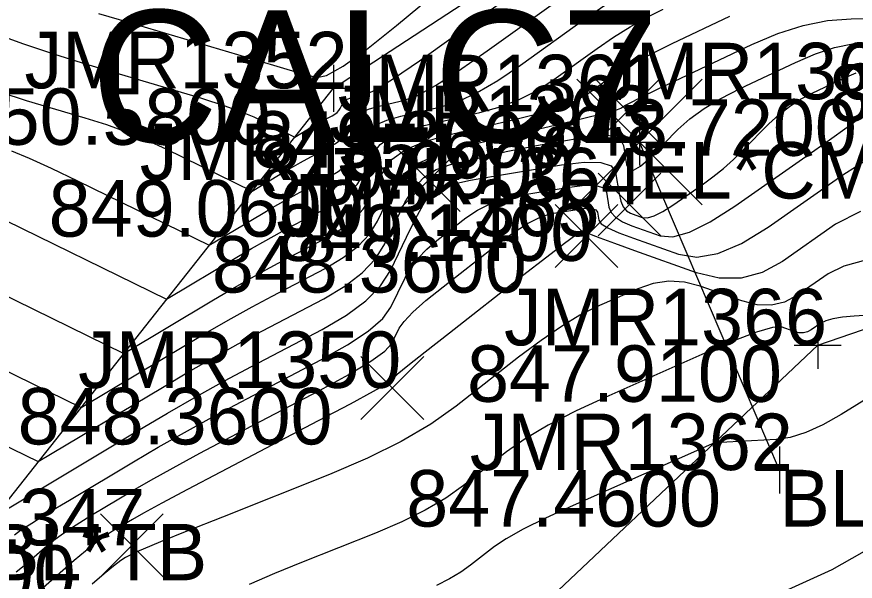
# Model space of a CAD drawing. Extents: x 1654928 to 1810050, y 486881 to 626330.
# Drawn here: x 1801452.78 to 1801470.61, y 489835.54 to 489847.53 of the extents above; entities that cross this region are included whole.
import ezdxf

# ---------------------------------------------------------------- set-up
doc = ezdxf.new("R2010")
doc.units = 0
for name, color, linetype in [('DR_X_Storm_Sewer', 7, 'Continuous'), ('DT_X_Contour_Major', 7, 'Continuous'), ('DT_X_Contour_Minor', 7, 'Continuous'), ('GK_Visualization', 7, 'Continuous'), ('SV_X_Random_Point', 7, 'Continuous'), ('SV_X_Shot_Marker', 7, 'Continuous'), ('SV_X_Text_Comment', 7, 'Continuous'), ('SV_X_Text_Elevation', 7, 'Continuous'), ('SV_X_Text_Name', 7, 'Continuous'), ('SV_X_Toe_of_Slope', 7, 'Continuous'), ('SV_X_Top_of_Bank', 7, 'Continuous')]:
    doc.layers.add(name, color=color, linetype=linetype)

msp = doc.modelspace()

# ---------------------------------------------------------------- linework, layer by layer
at = {"layer": 'DR_X_Storm_Sewer'}
msp.add_line((1801468.998, 489837.9), (1801466.022, 489844.868), dxfattribs=at)
at = {"layer": 'DT_X_Contour_Major'}
for points in [[(1801452.667, 489844.68), (1801453.048, 489844.524), (1801453.517, 489844.313), (1801454.074, 489844.047), (1801456.876, 489842.677), (1801457.985, 489843.339), (1801458.219, 489843.477), (1801458.445, 489843.607), (1801458.664, 489843.728), (1801458.874, 489843.84), (1801459.427, 489844.13), (1801459.616, 489844.242), (1801459.771, 489844.361), (1801459.89, 489844.488), (1801459.974, 489844.622), (1801460.152, 489844.99), (1801460.252, 489845.12), (1801460.418, 489845.235), (1801460.649, 489845.335), (1801460.946, 489845.419), (1801461.827, 489845.624), (1801462.179, 489845.737), (1801462.573, 489845.92), (1801463.011, 489846.174), (1801463.492, 489846.5), (1801464.832, 489847.462), (1801465.303, 489847.792)], [(1801452.329, 489836.931), (1801455.35, 489838.736), (1801455.987, 489839.111), (1801456.604, 489839.464), (1801457.199, 489839.794), (1801457.773, 489840.1), (1801459.277, 489840.889), (1801459.791, 489841.188), (1801460.203, 489841.497), (1801460.515, 489841.814), (1801460.726, 489842.14), (1801461.153, 489843.021), (1801461.299, 489843.315), (1801461.419, 489843.537), (1801461.512, 489843.686), (1801461.579, 489843.764), (1801461.72, 489843.874), (1801461.835, 489843.922), (1801462.072, 489843.982), (1801462.432, 489844.055), (1801462.915, 489844.141), (1801464.366, 489844.385), (1801464.846, 489844.444), (1801465.197, 489844.436), (1801465.419, 489844.363), (1801465.512, 489844.224), (1801465.588, 489843.766), (1801465.625, 489843.612), (1801465.677, 489843.492), (1801465.746, 489843.407), (1801465.831, 489843.356), (1801466.079, 489843.268), (1801466.189, 489843.26), (1801466.335, 489843.3), (1801466.515, 489843.39), (1801466.731, 489843.528), (1801467.353, 489843.962), (1801467.582, 489844.13), (1801467.805, 489844.309), (1801468.02, 489844.499), (1801468.228, 489844.701), (1801468.774, 489845.252), (1801468.985, 489845.448), (1801469.209, 489845.623), (1801469.446, 489845.776), (1801469.695, 489845.908), (1801470.379, 489846.233), (1801470.628, 489846.339)], [(1801471.867, 489841.256), (1801470.585, 489841.168), (1801470.335, 489841.145), (1801470.134, 489841.113), (1801469.983, 489841.072), (1801469.88, 489841.022), (1801469.673, 489840.877), (1801469.592, 489840.835), (1801469.505, 489840.814), (1801469.411, 489840.817), (1801469.311, 489840.842), (1801469.035, 489840.94), (1801468.851, 489840.932), (1801468.509, 489840.831), (1801468.006, 489840.64), (1801467.345, 489840.357), (1801465.367, 489839.48), (1801464.675, 489839.159), (1801464.083, 489838.853), (1801463.59, 489838.562), (1801463.196, 489838.286), (1801462.279, 489837.569), (1801461.904, 489837.304), (1801461.467, 489837.048), (1801460.97, 489836.801), (1801460.41, 489836.562), (1801458.837, 489835.937), (1801458.264, 489835.703), (1801457.725, 489835.469)]]:
    msp.add_lwpolyline(points, dxfattribs=at)
at = {"layer": 'DT_X_Contour_Minor'}
for points in [[(1801454.523, 489847.6), (1801455.176, 489847.404), (1801458.24, 489846.501), (1801458.594, 489846.398), (1801458.802, 489846.339), (1801459.161, 489846.239), (1801459.368, 489846.28), (1801459.719, 489846.478), (1801460.215, 489846.833), (1801460.855, 489847.345), (1801462.755, 489848.92)], [(1801452.271, 489847.19), (1801452.922, 489846.954), (1801453.585, 489846.732), (1801454.262, 489846.524), (1801456.085, 489845.986), (1801456.707, 489845.798), (1801457.204, 489845.638), (1801457.577, 489845.505), (1801457.825, 489845.4), (1801458.695, 489844.975), (1801459.039, 489845.181), (1801459.111, 489845.224), (1801459.182, 489845.264), (1801459.249, 489845.301), (1801459.486, 489845.426), (1801459.545, 489845.461), (1801459.593, 489845.498), (1801459.63, 489845.537), (1801459.656, 489845.579), (1801459.712, 489845.693), (1801459.742, 489845.733), (1801459.794, 489845.769), (1801459.866, 489845.8), (1801459.958, 489845.826), (1801460.231, 489845.89), (1801460.423, 489845.984), (1801460.793, 489846.219), (1801461.342, 489846.594), (1801462.069, 489847.11), (1801464.246, 489848.674)], [(1801452.444, 489845.925), (1801452.985, 489845.751), (1801454.229, 489845.384), (1801454.687, 489845.239), (1801455.126, 489845.081), (1801455.547, 489844.909), (1801455.949, 489844.724), (1801457.785, 489843.826), (1801458.512, 489844.26), (1801458.665, 489844.35), (1801458.813, 489844.435), (1801458.957, 489844.514), (1801459.456, 489844.778), (1801459.581, 489844.851), (1801459.682, 489844.93), (1801459.76, 489845.013), (1801459.815, 489845.101), (1801459.932, 489845.341), (1801459.997, 489845.427), (1801460.106, 489845.502), (1801460.257, 489845.567), (1801460.452, 489845.623), (1801461.029, 489845.757), (1801461.301, 489845.86), (1801461.683, 489846.069), (1801462.176, 489846.384), (1801462.78, 489846.805), (1801464.539, 489848.068)], [(1801452.198, 489843.37), (1801455.967, 489841.528), (1801457.458, 489842.419), (1801457.773, 489842.604), (1801458.077, 489842.778), (1801458.371, 489842.941), (1801458.654, 489843.092), (1801459.397, 489843.481), (1801459.652, 489843.632), (1801459.859, 489843.793), (1801460.02, 489843.963), (1801460.133, 489844.144), (1801460.373, 489844.638), (1801460.507, 489844.813), (1801460.73, 489844.968), (1801461.041, 489845.102), (1801461.441, 489845.216), (1801462.625, 489845.492), (1801463.056, 489845.613), (1801463.463, 489845.771), (1801463.846, 489845.965), (1801464.203, 489846.195), (1801465.125, 489846.856), (1801465.471, 489847.094), (1801465.82, 489847.312), (1801466.172, 489847.511), (1801466.527, 489847.69)], [(1801451.975, 489841.885), (1801455.057, 489840.378), (1801456.931, 489841.498), (1801457.326, 489841.731), (1801457.708, 489841.949), (1801458.078, 489842.154), (1801458.434, 489842.344), (1801459.367, 489842.833), (1801459.687, 489843.023), (1801459.948, 489843.225), (1801460.15, 489843.439), (1801460.292, 489843.665), (1801460.593, 489844.286), (1801460.762, 489844.506), (1801461.042, 489844.701), (1801461.433, 489844.869), (1801461.935, 489845.012), (1801463.422, 489845.359), (1801463.934, 489845.489), (1801464.353, 489845.621), (1801464.68, 489845.755), (1801464.915, 489845.889), (1801465.417, 489846.25), (1801465.64, 489846.396), (1801465.93, 489846.562), (1801466.288, 489846.75), (1801466.715, 489846.958), (1801467.942, 489847.54)], [(1801452.044, 489840.258), (1801454.148, 489839.229), (1801456.404, 489840.577), (1801456.88, 489840.858), (1801457.34, 489841.121), (1801457.785, 489841.367), (1801458.214, 489841.596), (1801459.337, 489842.185), (1801459.723, 489842.413), (1801460.037, 489842.656), (1801460.28, 489842.914), (1801460.451, 489843.187), (1801460.814, 489843.935), (1801461.017, 489844.2), (1801461.354, 489844.434), (1801461.824, 489844.637), (1801462.429, 489844.809), (1801464.22, 489845.226), (1801464.812, 489845.366), (1801465.244, 489845.472), (1801465.515, 489845.545), (1801465.626, 489845.584), (1801465.71, 489845.644), (1801465.808, 489845.697), (1801466.04, 489845.812), (1801466.405, 489845.988), (1801466.903, 489846.226), (1801468.409, 489846.941), (1801468.965, 489847.176), (1801469.502, 489847.344), (1801470.02, 489847.447), (1801470.52, 489847.483), (1801471.829, 489847.491)], [(1801452.113, 489838.63), (1801453.239, 489838.08), (1801455.877, 489839.657), (1801456.434, 489839.984), (1801456.972, 489840.292), (1801457.492, 489840.58), (1801457.994, 489840.848), (1801459.307, 489841.537), (1801459.758, 489841.804), (1801460.126, 489842.088), (1801460.41, 489842.39), (1801460.61, 489842.709), (1801461.034, 489843.583), (1801461.214, 489843.879), (1801461.435, 489844.113), (1801461.697, 489844.283), (1801462, 489844.39), (1801462.865, 489844.591), (1801463.188, 489844.664), (1801463.51, 489844.731), (1801463.829, 489844.793), (1801464.148, 489844.849), (1801464.994, 489844.992), (1801465.275, 489845.019), (1801465.483, 489844.996), (1801465.618, 489844.921), (1801465.68, 489844.794), (1801465.748, 489844.388), (1801465.798, 489844.283), (1801465.897, 489844.272), (1801466.046, 489844.356), (1801466.245, 489844.534), (1801466.84, 489845.135), (1801467.09, 489845.359), (1801467.394, 489845.578), (1801467.753, 489845.793), (1801468.165, 489846.003), (1801469.336, 489846.559), (1801469.764, 489846.742), (1801470.169, 489846.873), (1801470.55, 489846.953), (1801470.908, 489846.981)], [(1801452.733, 489836.525), (1801452.862, 489836.62), (1801453.099, 489836.775), (1801453.446, 489836.989), (1801453.901, 489837.264), (1801455.262, 489838.077), (1801455.788, 489838.385), (1801456.345, 489838.701), (1801456.933, 489839.023), (1801457.553, 489839.353), (1801459.248, 489840.24), (1801459.817, 489840.56), (1801460.256, 489840.853), (1801460.563, 489841.12), (1801460.738, 489841.36), (1801461.032, 489841.966), (1801461.157, 489842.187), (1801461.312, 489842.396), (1801461.497, 489842.593), (1801461.712, 489842.779), (1801462.326, 489843.258), (1801462.574, 489843.423), (1801462.858, 489843.559), (1801463.178, 489843.666), (1801463.534, 489843.744), (1801464.532, 489843.912), (1801464.861, 489843.952), (1801465.103, 489843.947), (1801465.255, 489843.897), (1801465.319, 489843.801), (1801465.372, 489843.486), (1801465.417, 489843.373), (1801465.514, 489843.269), (1801465.662, 489843.174), (1801465.862, 489843.09), (1801466.464, 489842.876), (1801466.732, 489842.855), (1801467.086, 489842.953), (1801467.524, 489843.17), (1801468.048, 489843.506), (1801469.557, 489844.56), (1801470.06, 489844.913), (1801470.436, 489845.182), (1801470.685, 489845.367)], [(1801452.769, 489835.742), (1801452.941, 489835.874), (1801453.37, 489836.25), (1801453.552, 489836.399), (1801453.778, 489836.562), (1801454.047, 489836.74), (1801454.359, 489836.932), (1801455.251, 489837.464), (1801455.632, 489837.686), (1801456.106, 489837.949), (1801456.673, 489838.256), (1801457.333, 489838.605), (1801459.218, 489839.592), (1801459.844, 489839.932), (1801460.308, 489840.21), (1801460.61, 489840.426), (1801460.751, 489840.58), (1801460.911, 489840.911), (1801461.015, 489841.059), (1801461.205, 489841.255), (1801461.482, 489841.501), (1801461.845, 489841.794), (1801462.931, 489842.642), (1801463.312, 489842.925), (1801463.643, 489843.136), (1801463.923, 489843.277), (1801464.153, 489843.347), (1801464.697, 489843.438), (1801464.877, 489843.46), (1801465.009, 489843.458), (1801465.092, 489843.43), (1801465.127, 489843.378), (1801465.155, 489843.206), (1801465.209, 489843.134), (1801465.351, 489843.046), (1801465.579, 489842.942), (1801465.893, 489842.823), (1801466.849, 489842.483), (1801467.237, 489842.424), (1801467.685, 489842.501), (1801468.191, 489842.713), (1801468.757, 489843.061), (1801470.346, 489844.17), (1801470.928, 489844.538)], [(1801470.722, 489843.39), (1801470.191, 489843.12), (1801469.063, 489842.333), (1801468.631, 489842.096), (1801468.183, 489841.977), (1801467.717, 489841.975), (1801467.234, 489842.091), (1801465.925, 489842.556), (1801465.495, 489842.71), (1801465.187, 489842.823), (1801465.002, 489842.895), (1801464.939, 489842.926), (1801464.934, 489842.955), (1801464.928, 489842.964), (1801464.914, 489842.968), (1801464.892, 489842.969), (1801464.863, 489842.965), (1801464.772, 489842.95), (1801464.669, 489842.888), (1801464.429, 489842.713), (1801464.051, 489842.426), (1801463.536, 489842.026), (1801461.979, 489840.809), (1801461.467, 489840.408), (1801461.098, 489840.115), (1801460.873, 489839.931), (1801460.791, 489839.856), (1801460.764, 489839.801), (1801460.658, 489839.732), (1801460.36, 489839.566), (1801459.87, 489839.303), (1801459.188, 489838.944), (1801457.113, 489837.857), (1801456.412, 489837.488), (1801455.866, 489837.198), (1801455.475, 489836.986), (1801455.24, 489836.852), (1801454.817, 489836.6), (1801454.648, 489836.49), (1801454.456, 489836.349), (1801454.242, 489836.178), (1801454.006, 489835.976), (1801453.346, 489835.396)], [(1801470.854, 489842.364), (1801470.365, 489842.232), (1801470.036, 489842.071), (1801469.368, 489841.605), (1801469.107, 489841.467), (1801468.826, 489841.402), (1801468.523, 489841.411), (1801468.2, 489841.493), (1801467.31, 489841.808), (1801466.977, 489841.894), (1801466.645, 489841.913), (1801466.314, 489841.866), (1801465.984, 489841.753), (1801465.105, 489841.364), (1801464.755, 489841.187), (1801464.362, 489840.951), (1801463.928, 489840.653), (1801463.452, 489840.295), (1801462.127, 489839.26), (1801461.585, 489838.878), (1801460.955, 489838.508), (1801460.236, 489838.151), (1801459.428, 489837.806), (1801457.155, 489836.902), (1801456.4, 489836.601), (1801455.838, 489836.375), (1801455.471, 489836.223), (1801455.298, 489836.147), (1801455.095, 489836.043), (1801454.993, 489835.978), (1801454.841, 489835.862), (1801454.638, 489835.694), (1801454.384, 489835.475)], [(1801471.4, 489839.755), (1801470.311, 489839.082), (1801469.918, 489838.859), (1801469.557, 489838.695), (1801469.227, 489838.591), (1801468.93, 489838.546), (1801467.613, 489838.476), (1801464.61, 489837.145), (1801464.023, 489836.877), (1801463.549, 489836.643), (1801463.188, 489836.442), (1801462.94, 489836.276), (1801462.43, 489835.878), (1801462.222, 489835.731), (1801461.98, 489835.589), (1801461.703, 489835.451)], [(1801471.22, 489836.412), (1801470.113, 489835.784), (1801469.096, 489835.323), (1801468.167, 489835.029), (1801467.328, 489834.904), (1801463.619, 489834.707), (1801463.018, 489834.44), (1801462.901, 489834.387), (1801462.806, 489834.34), (1801462.734, 489834.3), (1801462.684, 489834.267), (1801462.582, 489834.187), (1801462.54, 489834.158), (1801462.492, 489834.129), (1801462.437, 489834.102), (1801462.374, 489834.075), (1801462.136, 489833.98), (1801462.02, 489833.928), (1801461.968, 489833.902), (1801461.733, 489833.782), (1801458.755, 489833.115)]]:
    msp.add_lwpolyline(points, dxfattribs=at)
at = {"layer": 'GK_Visualization'}
for p, q in [((1801464.689, 489843.533), (1801467.356, 489846.203)), ((1801464.689, 489846.203), (1801467.356, 489843.533))]:
    msp.add_line(p, q, dxfattribs=at)
at = {"layer": 'SV_X_Random_Point'}
for p, q in [((1801465.102, 489844.856), (1801466.435, 489846.19)), ((1801465.102, 489846.19), (1801466.435, 489844.856)), ((1801460.872, 489843.392), (1801462.206, 489844.727)), ((1801460.872, 489844.727), (1801462.206, 489843.392)), ((1801465.143, 489842.875), (1801466.476, 489844.21)), ((1801465.143, 489844.21), (1801466.476, 489842.875)), ((1801464.229, 489842.203), (1801465.562, 489843.538)), ((1801464.229, 489843.538), (1801465.562, 489842.203)), ((1801460.1, 489838.977), (1801461.433, 489840.312)), ((1801460.1, 489840.312), (1801461.433, 489838.977)), ((1801454.563, 489835.633), (1801455.896, 489836.968)), ((1801454.563, 489836.968), (1801455.896, 489835.633))]:
    msp.add_line(p, q, dxfattribs=at)
at = {"layer": 'SV_X_Shot_Marker'}
for p, q in [((1801459.513, 489846.509), (1801459.513, 489845.509)), ((1801459.013, 489846.009), (1801460.013, 489846.009)), ((1801459.513, 489846.009), (1801459.513, 489846.009)), ((1801466.022, 489845.368), (1801466.022, 489844.368)), ((1801465.522, 489844.868), (1801466.522, 489844.868)), ((1801466.022, 489844.868), (1801466.022, 489844.868)), ((1801469.81, 489841.05), (1801469.81, 489840.05)), ((1801469.31, 489840.55), (1801470.31, 489840.55)), ((1801469.81, 489840.55), (1801469.81, 489840.55)), ((1801468.998, 489838.4), (1801468.998, 489837.4)), ((1801468.498, 489837.9), (1801469.498, 489837.9)), ((1801468.998, 489837.9), (1801468.998, 489837.9))]:
    msp.add_line(p, q, dxfattribs=at)
at = {"layer": 'SV_X_Toe_of_Slope'}
msp.add_lwpolyline([(1801453.22, 489833.952), (1801462.62, 489833.764), (1801469.81, 489840.55), (1801480.323, 489844.16), (1801485.248, 489845.996), (1801491.16, 489848.502), (1801498.28, 489846.461), (1801505.556, 489847.392), (1801507.978, 489849.684), (1801520.732, 489849.249), (1801530.519, 489847.747), (1801557.678, 489848.692)], dxfattribs=at)
at = {"layer": 'SV_X_Top_of_Bank'}
msp.add_lwpolyline([(1801452.193, 489836.758), (1801459.513, 489846.009), (1801465.887, 489850.179), (1801473.853, 489849.345), (1801479.986, 489850.885), (1801482.71, 489854.488), (1801486.035, 489852.905), (1801488.583, 489850.107), (1801492.084, 489852.448), (1801498.522, 489852.672), (1801506.396, 489853.841), (1801518.285, 489853.998), (1801520.681, 489853.368), (1801531.615, 489850.939), (1801557.484, 489854.39)], dxfattribs=at)

# ---------------------------------------------------------------- texts
at = {"layer": 'GK_Visualization'}
msp.add_text('CALC7', height=2.8, dxfattribs=at).set_placement((1801454.361, 489844.868))
at = {"layer": 'SV_X_Text_Comment'}
for s, p in [('EL*CMP FD0 SIZE? 0.50 LOCATION? TOP OF PIPE CONDITION? FAIR', (1801466.022, 489843.668)), ('BL*CMP SIZE? 0.50 LOCATION? INVERT CONDITION? FAIR', (1801468.998, 489836.7)), ('BL*TB', (1801452.193, 489835.558))]:
    msp.add_text(s, height=1.2, dxfattribs=at).set_placement(p)
at = {"layer": 'SV_X_Text_Elevation'}
for s, p in [('848.4700', (1801470.056, 489845.309)), ('850.5800', (1801451.482, 489844.809)), ('848.7200', (1801463.949, 489844.576)), ('849.3600', (1801457.785, 489844.323)), ('849.0900', (1801457.944, 489843.668)), ('849.0600', (1801453.461, 489842.859)), ('849.1400', (1801458.327, 489842.343)), ('848.3600', (1801456.931, 489841.671)), ('847.9100', (1801462.356, 489839.35)), ('848.3600', (1801452.802, 489838.445)), ('847.4600', (1801461.062, 489836.7)), ('848.2200', (1801447.34, 489835.101))]:
    msp.add_text(s, height=1.2, dxfattribs=at).set_placement(p)
at = {"layer": 'SV_X_Text_Name'}
for s, p in [('JMR1352', (1801452.947, 489846.009)), ('JMR1360', (1801465.14, 489845.776)), ('JMR1361', (1801459.608, 489845.523)), ('JMR1363', (1801459.428, 489844.868)), ('JMR1351', (1801455.397, 489844.059)), ('JMR1364', (1801459.224, 489843.543)), ('JMR1365', (1801458.301, 489842.87)), ('JMR1366', (1801463.141, 489840.55)), ('JMR1350', (1801454.087, 489839.645)), ('JMR1362', (1801462.414, 489837.9)), ('JMR1347', (1801448.645, 489836.301))]:
    msp.add_text(s, height=1.2, dxfattribs=at).set_placement(p)

doc.saveas('drawing.dxf')
